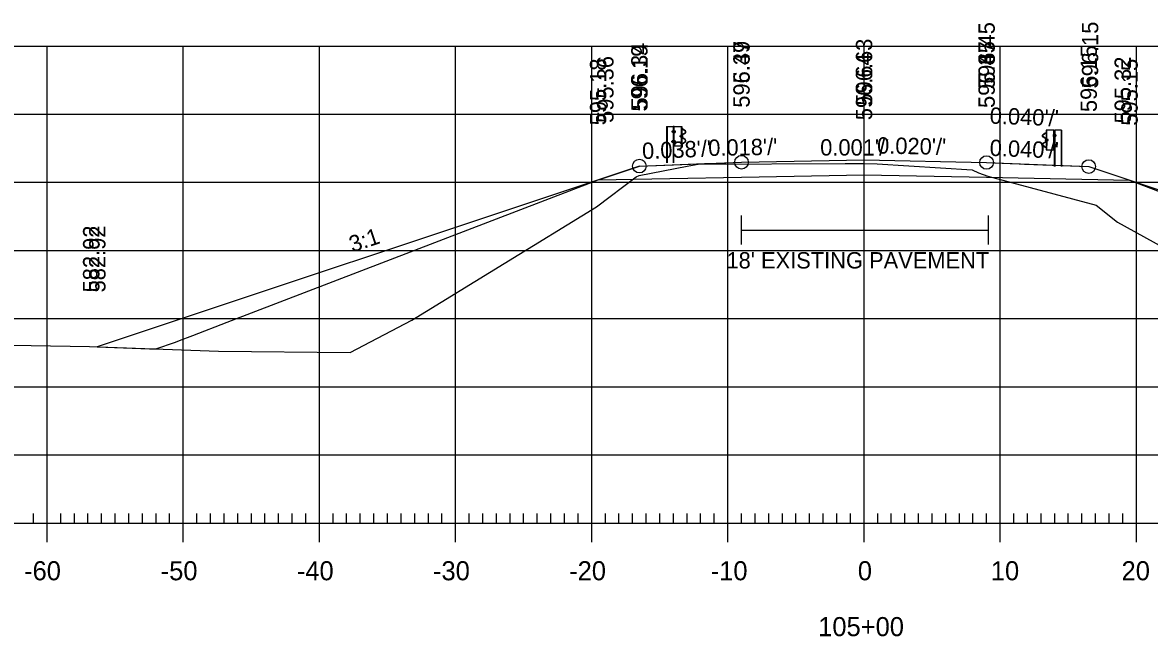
# Model space of a CAD drawing. Extents: x 961436 to 1372525, y 380079 to 2027791.
# Drawn here: x 1371849.5 to 1371932.3, y 380547.4 to 380592.5 of the extents above; entities that cross this region are included whole.
import ezdxf

# ---------------------------------------------------------------- set-up
doc = ezdxf.new("R2010")
doc.units = 0
for name, color, linetype in [('R_Alt Surface', 7, 'Continuous'), ('R_Axis', 7, 'Continuous'), ('R_Axis Annot', 7, 'Continuous'), ('R_Drive', 7, 'Continuous'), ('R_Exist Surface', 7, 'Continuous'), ('R_Fin Surface', 7, 'Continuous'), ('R_Fin Surface Annot', 7, 'Continuous'), ('R_Grid', 7, 'Continuous'), ('R_No Plot', 7, 'Continuous'), ('R_Proposed Road', 7, 'Continuous')]:
    doc.layers.add(name, color=color, linetype=linetype)

msp = doc.modelspace()

# ---------------------------------------------------------------- linework, layer by layer
at = {"layer": 'R_Alt Surface'}
for points in [[(1371891.804, 380580.915), (1371902.338, 380581.125), (1371911.338, 380581.29), (1371920.338, 380581.105), (1371930.836, 380580.889)], [(1371894.838, 380581.926), (1371892.338, 380581.093)], [(1371927.838, 380581.888), (1371930.338, 380581.055)], [(1371892.338, 380581.093), (1371855.025, 380568.655)], [(1371930.338, 380581.055), (1371970.953, 380567.517)]]:
    msp.add_lwpolyline(points, dxfattribs=at)
at = {"layer": 'R_Axis'}
for p, q in [((1371850.338, 380555.735), (1371850.338, 380556.435)), ((1371851.338, 380554.335), (1371851.338, 380557.135)), ((1371852.338, 380555.735), (1371852.338, 380556.435)), ((1371853.338, 380555.735), (1371853.338, 380556.435)), ((1371854.338, 380555.735), (1371854.338, 380556.435)), ((1371855.338, 380555.735), (1371855.338, 380556.435)), ((1371856.338, 380555.735), (1371856.338, 380556.435)), ((1371857.338, 380555.735), (1371857.338, 380556.435)), ((1371858.338, 380555.735), (1371858.338, 380556.435)), ((1371859.338, 380555.735), (1371859.338, 380556.435)), ((1371860.338, 380555.735), (1371860.338, 380556.435)), ((1371861.338, 380554.335), (1371861.338, 380557.135)), ((1371862.338, 380555.735), (1371862.338, 380556.435)), ((1371863.338, 380555.735), (1371863.338, 380556.435)), ((1371864.338, 380555.735), (1371864.338, 380556.435)), ((1371865.338, 380555.735), (1371865.338, 380556.435)), ((1371866.338, 380555.735), (1371866.338, 380556.435)), ((1371867.338, 380555.735), (1371867.338, 380556.435)), ((1371868.338, 380555.735), (1371868.338, 380556.435)), ((1371869.338, 380555.735), (1371869.338, 380556.435)), ((1371870.338, 380555.735), (1371870.338, 380556.435)), ((1371871.338, 380554.335), (1371871.338, 380557.135)), ((1371872.338, 380555.735), (1371872.338, 380556.435)), ((1371873.338, 380555.735), (1371873.338, 380556.435)), ((1371874.338, 380555.735), (1371874.338, 380556.435)), ((1371875.338, 380555.735), (1371875.338, 380556.435)), ((1371876.338, 380555.735), (1371876.338, 380556.435)), ((1371877.338, 380555.735), (1371877.338, 380556.435)), ((1371878.338, 380555.735), (1371878.338, 380556.435)), ((1371879.338, 380555.735), (1371879.338, 380556.435)), ((1371880.338, 380555.735), (1371880.338, 380556.435)), ((1371881.338, 380554.335), (1371881.338, 380557.135)), ((1371882.338, 380555.735), (1371882.338, 380556.435)), ((1371883.338, 380555.735), (1371883.338, 380556.435)), ((1371884.338, 380555.735), (1371884.338, 380556.435)), ((1371885.338, 380555.735), (1371885.338, 380556.435)), ((1371886.338, 380555.735), (1371886.338, 380556.435)), ((1371887.338, 380555.735), (1371887.338, 380556.435)), ((1371888.338, 380555.735), (1371888.338, 380556.435)), ((1371889.338, 380555.735), (1371889.338, 380556.435)), ((1371890.338, 380555.735), (1371890.338, 380556.435)), ((1371891.338, 380554.335), (1371891.338, 380557.135)), ((1371892.338, 380555.735), (1371892.338, 380556.435)), ((1371893.338, 380555.735), (1371893.338, 380556.435)), ((1371894.338, 380555.735), (1371894.338, 380556.435)), ((1371895.338, 380555.735), (1371895.338, 380556.435)), ((1371896.338, 380555.735), (1371896.338, 380556.435)), ((1371897.338, 380555.735), (1371897.338, 380556.435)), ((1371898.338, 380555.735), (1371898.338, 380556.435)), ((1371899.338, 380555.735), (1371899.338, 380556.435)), ((1371900.338, 380555.735), (1371900.338, 380556.435)), ((1371901.338, 380554.335), (1371901.338, 380557.135)), ((1371902.338, 380555.735), (1371902.338, 380556.435)), ((1371903.338, 380555.735), (1371903.338, 380556.435)), ((1371904.338, 380555.735), (1371904.338, 380556.435)), ((1371905.338, 380555.735), (1371905.338, 380556.435)), ((1371906.338, 380555.735), (1371906.338, 380556.435)), ((1371907.338, 380555.735), (1371907.338, 380556.435)), ((1371908.338, 380555.735), (1371908.338, 380556.435)), ((1371909.338, 380555.735), (1371909.338, 380556.435)), ((1371910.338, 380555.735), (1371910.338, 380556.435)), ((1371911.338, 380554.335), (1371911.338, 380557.135)), ((1371912.338, 380555.735), (1371912.338, 380556.435)), ((1371913.338, 380555.735), (1371913.338, 380556.435)), ((1371914.338, 380555.735), (1371914.338, 380556.435)), ((1371915.338, 380555.735), (1371915.338, 380556.435)), ((1371916.338, 380555.735), (1371916.338, 380556.435)), ((1371917.338, 380555.735), (1371917.338, 380556.435)), ((1371918.338, 380555.735), (1371918.338, 380556.435)), ((1371919.338, 380555.735), (1371919.338, 380556.435)), ((1371920.338, 380555.735), (1371920.338, 380556.435)), ((1371921.338, 380554.335), (1371921.338, 380557.135)), ((1371922.338, 380555.735), (1371922.338, 380556.435)), ((1371923.338, 380555.735), (1371923.338, 380556.435)), ((1371924.338, 380555.735), (1371924.338, 380556.435)), ((1371925.338, 380555.735), (1371925.338, 380556.435)), ((1371926.338, 380555.735), (1371926.338, 380556.435)), ((1371927.338, 380555.735), (1371927.338, 380556.435)), ((1371928.338, 380555.735), (1371928.338, 380556.435)), ((1371929.338, 380555.735), (1371929.338, 380556.435)), ((1371930.338, 380555.735), (1371930.338, 380556.435)), ((1371931.338, 380554.335), (1371931.338, 380557.135)), ((1371771.338, 380555.735), (1372051.338, 380555.735))]:
    msp.add_line(p, q, dxfattribs=at)
at = {"layer": 'R_Drive'}
for p, q in [((1371902.324, 380578.298), (1371902.324, 380576.162)), ((1371920.452, 380578.298), (1371920.452, 380576.162)), ((1371902.324, 380577.23), (1371920.452, 380577.23))]:
    msp.add_line(p, q, dxfattribs=at)
at = {"layer": 'R_Exist Surface'}
msp.add_lwpolyline([(1371842.995, 380568.887), (1371854.46, 380568.682), (1371863.919, 380568.338), (1371873.603, 380568.244), (1371878.113, 380570.618), (1371891.7, 380578.947), (1371894.591, 380581.133), (1371894.81, 380581.244), (1371898.346, 380581.917), (1371899.143, 380582.055), (1371909.941, 380582.115), (1371911.325, 380582.121), (1371912.304, 380582.098), (1371919.283, 380581.662), (1371919.736, 380581.442), (1371920.429, 380581.183), (1371928.386, 380579.054), (1371929.953, 380577.822), (1371941.362, 380571.529)], dxfattribs=at)
at = {"layer": 'R_Fin Surface'}
for points in [[(1371855.003, 380568.662), (1371855.025, 380568.655), (1371858.852, 380568.522), (1371859.149, 380568.511), (1371859.176, 380568.512), (1371859.258, 380568.51), (1371859.313, 380568.509), (1371860.765, 380569.005), (1371861.192, 380569.17), (1371861.84, 380569.42), (1371862.044, 380569.499), (1371864.567, 380570.467), (1371891.804, 380580.915), (1371892.338, 380581.093), (1371894.838, 380581.926), (1371899.613, 380582.107), (1371900.616, 380582.143), (1371902.338, 380582.209), (1371911.338, 380582.373), (1371920.338, 380582.188), (1371922.071, 380582.119), (1371922.208, 380582.114), (1371922.732, 380582.092), (1371923.116, 380582.077), (1371927.838, 380581.888), (1371930.338, 380581.055), (1371930.836, 380580.889), (1371961.663, 380569.169)], [(1371894.838, 380581.926), (1371902.338, 380582.209), (1371911.338, 380582.373), (1371920.338, 380582.188), (1371927.838, 380581.888)]]:
    msp.add_lwpolyline(points, dxfattribs=at)
at = {"layer": 'R_Grid'}
for p, q in [((1371771.338, 380590.735), (1372051.338, 380590.735)), ((1371851.338, 380555.735), (1371851.338, 380590.735)), ((1371861.338, 380555.735), (1371861.338, 380590.735)), ((1371871.338, 380555.735), (1371871.338, 380590.735)), ((1371881.338, 380555.735), (1371881.338, 380590.735)), ((1371891.338, 380555.735), (1371891.338, 380590.735)), ((1371901.338, 380555.735), (1371901.338, 380590.735)), ((1371911.338, 380555.735), (1371911.338, 380590.735)), ((1371921.338, 380555.735), (1371921.338, 380590.735)), ((1371931.338, 380555.735), (1371931.338, 380590.735)), ((1371771.338, 380585.735), (1372051.338, 380585.735)), ((1371771.338, 380580.735), (1372051.338, 380580.735)), ((1371771.338, 380575.735), (1372051.338, 380575.735)), ((1371771.338, 380570.735), (1372051.338, 380570.735)), ((1371771.338, 380565.735), (1372051.338, 380565.735)), ((1371771.338, 380560.735), (1372051.338, 380560.735)), ((1371771.338, 380555.735), (1372051.338, 380555.735))]:
    msp.add_line(p, q, dxfattribs=at)
at = {"layer": 'R_No Plot'}
for centre in [(1371894.838, 380581.926), (1371902.338, 380582.209), (1371920.338, 380582.188), (1371927.838, 380581.888)]:
    msp.add_circle(centre, 0.5, dxfattribs=at)
at = {"layer": 'R_Proposed Road'}
for p, q in [((1371896.838, 380584.84), (1371896.838, 380582.17)), ((1371896.87, 380584.84), (1371896.87, 380582.17)), ((1371897.395, 380584.842), (1371897.322, 380584.839)), ((1371897.359, 380582.17), (1371897.359, 380584.842)), ((1371897.395, 380584.842), (1371897.389, 380584.842)), ((1371897.925, 380583.39), (1371897.925, 380584.834)), ((1371898.078, 380584.613), (1371897.959, 380584.677)), ((1371898.064, 380584.596), (1371897.965, 380584.649)), ((1371898.202, 380584.485), (1371898.064, 380584.596)), ((1371898.216, 380584.502), (1371898.078, 380584.613)), ((1371924.751, 380583.108), (1371924.751, 380584.552)), ((1371925.281, 380584.56), (1371925.287, 380584.56)), ((1371925.281, 380584.56), (1371925.354, 380584.557)), ((1371925.317, 380581.888), (1371925.317, 380584.56)), ((1371925.806, 380584.558), (1371925.806, 380581.888)), ((1371925.838, 380584.558), (1371925.838, 380581.888)), ((1371897.252, 380583.672), (1371897.252, 380583.773)), ((1371897.31, 380583.756), (1371897.257, 380583.756)), ((1371897.31, 380583.789), (1371897.258, 380583.789)), ((1371897.263, 380584.405), (1371897.263, 380584.505)), ((1371897.321, 380584.388), (1371897.268, 380584.388)), ((1371897.321, 380584.489), (1371897.269, 380584.489)), ((1371897.321, 380584.421), (1371897.269, 380584.421)), ((1371897.321, 380584.52), (1371897.27, 380584.52)), ((1371897.321, 380584.421), (1371897.275, 380584.421)), ((1371897.31, 380583.656), (1371897.31, 380583.789)), ((1371897.321, 380584.388), (1371897.321, 380584.52)), ((1371897.454, 380584.448), (1371897.394, 380584.448)), ((1371897.454, 380583.722), (1371897.394, 380583.722)), ((1371897.402, 380584.382), (1371897.455, 380584.382)), ((1371897.403, 380584.515), (1371897.455, 380584.515)), ((1371897.455, 380583.789), (1371897.403, 380583.789)), ((1371897.455, 380584.515), (1371897.455, 380584.382)), ((1371897.455, 380583.656), (1371897.455, 380583.789)), ((1371897.853, 380584.063), (1371897.853, 380584.164)), ((1371897.911, 380584.047), (1371897.858, 380584.047)), ((1371897.911, 380584.147), (1371897.859, 380584.147)), ((1371897.911, 380584.079), (1371897.859, 380584.079)), ((1371897.911, 380584.18), (1371897.86, 380584.18)), ((1371897.911, 380584.079), (1371897.866, 380584.079)), ((1371897.911, 380584.047), (1371897.911, 380584.18)), ((1371897.967, 380584.048), (1371897.969, 380584.187)), ((1371897.992, 380584.047), (1371897.994, 380584.187)), ((1371898.176, 380583.865), (1371898.011, 380583.968)), ((1371898.016, 380584.26), (1371898.199, 380584.372)), ((1371898.188, 380583.887), (1371898.025, 380583.99)), ((1371898.03, 380584.238), (1371898.213, 380584.35)), ((1371898.069, 380583.62), (1371898.203, 380583.736)), ((1371924.46, 380584.221), (1371924.598, 380584.331)), ((1371924.646, 380583.956), (1371924.463, 380584.068)), ((1371924.474, 380584.204), (1371924.612, 380584.314)), ((1371924.66, 380583.979), (1371924.477, 380584.09)), ((1371924.598, 380584.331), (1371924.717, 380584.395)), ((1371924.612, 380584.314), (1371924.711, 380584.367)), ((1371924.684, 380583.765), (1371924.682, 380583.905)), ((1371924.71, 380583.766), (1371924.707, 380583.905)), ((1371924.765, 380583.765), (1371924.765, 380583.898)), ((1371924.765, 380583.898), (1371924.816, 380583.898)), ((1371924.765, 380583.865), (1371924.817, 380583.865)), ((1371924.765, 380583.797), (1371924.81, 380583.797)), ((1371924.765, 380583.797), (1371924.817, 380583.797)), ((1371924.765, 380583.765), (1371924.818, 380583.765)), ((1371924.823, 380583.781), (1371924.823, 380583.882)), ((1371925.273, 380584.233), (1371925.221, 380584.233)), ((1371925.221, 380584.233), (1371925.221, 380584.101)), ((1371925.274, 380584.101), (1371925.221, 380584.101)), ((1371925.222, 380584.167), (1371925.282, 380584.167)), ((1371925.355, 380584.106), (1371925.355, 380584.239)), ((1371925.355, 380584.239), (1371925.406, 380584.239)), ((1371925.355, 380584.207), (1371925.407, 380584.207)), ((1371925.355, 380584.139), (1371925.401, 380584.139)), ((1371925.355, 380584.139), (1371925.407, 380584.139)), ((1371925.355, 380584.106), (1371925.408, 380584.106)), ((1371925.413, 380584.123), (1371925.413, 380584.223)), ((1371897.31, 380583.688), (1371897.257, 380583.688)), ((1371897.31, 380583.656), (1371897.257, 380583.656)), ((1371897.31, 380583.688), (1371897.265, 380583.688)), ((1371897.394, 380583.39), (1371897.358, 380583.39)), ((1371897.455, 380583.656), (1371897.402, 380583.656)), ((1371897.955, 380583.562), (1371898.069, 380583.62)), ((1371897.963, 380583.542), (1371898.084, 380583.603)), ((1371898.084, 380583.603), (1371898.218, 380583.719)), ((1371924.592, 380583.322), (1371924.458, 380583.437)), ((1371924.607, 380583.339), (1371924.473, 380583.454)), ((1371924.488, 380583.605), (1371924.651, 380583.708)), ((1371924.5, 380583.584), (1371924.665, 380583.687)), ((1371924.713, 380583.26), (1371924.592, 380583.322)), ((1371924.721, 380583.28), (1371924.607, 380583.339)), ((1371925.221, 380583.375), (1371925.221, 380583.507)), ((1371925.221, 380583.507), (1371925.273, 380583.507)), ((1371925.221, 380583.375), (1371925.274, 380583.375)), ((1371925.222, 380583.44), (1371925.282, 380583.44)), ((1371925.282, 380583.108), (1371925.318, 380583.108)), ((1371925.366, 380583.375), (1371925.366, 380583.507)), ((1371925.366, 380583.507), (1371925.418, 380583.507)), ((1371925.366, 380583.474), (1371925.419, 380583.474)), ((1371925.366, 380583.406), (1371925.411, 380583.406)), ((1371925.366, 380583.406), (1371925.419, 380583.406)), ((1371925.366, 380583.375), (1371925.419, 380583.375)), ((1371925.424, 380583.391), (1371925.424, 380583.491))]:
    msp.add_line(p, q, dxfattribs=at)
for points in [[(1371896.838, 380584.84), (1371897.322, 380584.839), (1371897.32, 380582.17)], [(1371925.838, 380584.558), (1371925.354, 380584.557), (1371925.356, 380581.888)]]:
    msp.add_lwpolyline(points, dxfattribs=at)
for points in [[(1371897.953, 380584.841), (1371897.952, 380583.39), (1371897.394, 380583.39), (1371897.395, 380584.842)], [(1371924.723, 380584.559), (1371924.724, 380583.108), (1371925.282, 380583.108), (1371925.281, 380584.56)], [(1371897.249, 380583.756), (1371897.249, 380583.689), (1371897.222, 380583.689), (1371897.222, 380583.756)], [(1371897.261, 380584.488), (1371897.261, 380584.422), (1371897.234, 380584.422), (1371897.234, 380584.488)], [(1371897.308, 380583.81), (1371897.308, 380583.632), (1371897.319, 380583.632), (1371897.319, 380583.81)], [(1371897.32, 380584.542), (1371897.32, 380584.363), (1371897.331, 380584.363), (1371897.331, 380584.542)], [(1371897.454, 380584.515), (1371897.454, 380584.382), (1371897.395, 380584.382), (1371897.395, 380584.515)], [(1371897.454, 380583.789), (1371897.454, 380583.656), (1371897.395, 380583.656), (1371897.395, 380583.789)], [(1371897.851, 380584.147), (1371897.851, 380584.08), (1371897.824, 380584.08), (1371897.824, 380584.147)], [(1371897.91, 380584.201), (1371897.91, 380584.023), (1371897.921, 380584.023), (1371897.921, 380584.201)], [(1371924.766, 380583.919), (1371924.766, 380583.741), (1371924.755, 380583.741), (1371924.755, 380583.919)], [(1371924.825, 380583.865), (1371924.825, 380583.798), (1371924.852, 380583.798), (1371924.852, 380583.865)], [(1371925.222, 380584.233), (1371925.222, 380584.101), (1371925.281, 380584.101), (1371925.281, 380584.233)], [(1371925.356, 380584.26), (1371925.356, 380584.082), (1371925.345, 380584.082), (1371925.345, 380584.26)], [(1371925.416, 380584.206), (1371925.416, 380584.14), (1371925.442, 380584.14), (1371925.442, 380584.206)], [(1371925.222, 380583.507), (1371925.222, 380583.375), (1371925.281, 380583.375), (1371925.281, 380583.507)], [(1371925.368, 380583.529), (1371925.368, 380583.35), (1371925.357, 380583.35), (1371925.357, 380583.529)], [(1371925.427, 380583.474), (1371925.427, 380583.408), (1371925.454, 380583.408), (1371925.454, 380583.474)]]:
    msp.add_lwpolyline(points, close=True, dxfattribs=at)
for centre, radius, start, end in [((1371897.275, 380583.772), 0.0234, 134.57445, 222.22441), ((1371897.349, 380583.723), 0.0979, 159.74227, 200.25773), ((1371897.286, 380584.504), 0.0234, 134.57445, 222.22441), ((1371897.361, 380584.454), 0.0979, 159.74227, 200.25773), ((1371897.29, 380584.404), 0.0265, 140.93341, 216.62337), ((1371897.877, 380584.163), 0.0234, 134.57445, 222.22441), ((1371897.951, 380584.113), 0.0979, 159.74227, 200.25773), ((1371897.88, 380584.063), 0.0265, 140.93341, 216.62337), ((1371898.04, 380584.037), 0.0747, 171.78044, 246.85364), ((1371898.06, 380584.179), 0.0918, 118.10599, 175.04439), ((1371897.986, 380584.108), 0.0481, 282.95537, 86.06973), ((1371898.04, 380584.037), 0.049, 171.78044, 246.85364), ((1371898.06, 380584.179), 0.066, 118.10599, 175.04439), ((1371898.129, 380583.788), 0.0907, 325.21842, 59.11995), ((1371898.129, 380583.788), 0.116, 325.21843, 59.11995), ((1371898.167, 380584.429), 0.0658, 299.24991, 57.97825), ((1371898.167, 380584.429), 0.0909, 299.24991, 57.97825), ((1371924.509, 380584.148), 0.0909, 122.02175, 240.75009), ((1371924.509, 380584.148), 0.0658, 122.02175, 240.75009), ((1371924.69, 380583.827), 0.0481, 93.93027, 257.04463), ((1371924.616, 380583.898), 0.066, 4.95561, 61.89401), ((1371924.636, 380583.755), 0.049, 293.14636, 8.21956), ((1371924.616, 380583.898), 0.0918, 4.95561, 61.89401), ((1371924.636, 380583.755), 0.0747, 293.14636, 8.21956), ((1371924.8, 380583.881), 0.0234, 317.77559, 45.42555), ((1371924.725, 380583.831), 0.0979, 339.74227, 20.25773), ((1371924.796, 380583.781), 0.0265, 323.37663, 39.06659), ((1371925.39, 380584.222), 0.0234, 317.77559, 45.42555), ((1371925.315, 380584.172), 0.0979, 339.74227, 20.25773), ((1371925.387, 380584.122), 0.0265, 323.37663, 39.06659), ((1371897.278, 380583.672), 0.0265, 140.93341, 216.62337), ((1371924.547, 380583.506), 0.116, 120.88005, 214.78158), ((1371924.547, 380583.506), 0.0907, 120.88005, 214.78158), ((1371925.401, 380583.49), 0.0234, 317.77559, 45.42555), ((1371925.327, 380583.441), 0.0979, 339.74227, 20.25773), ((1371925.398, 380583.39), 0.0265, 323.37663, 39.06659)]:
    msp.add_arc(centre, radius, start, end, dxfattribs=at)

# ---------------------------------------------------------------- texts
at = {"layer": 'R_Axis Annot'}
for s, p in [('-60', (1371849.646, 380551.535)), ('-50', (1371859.679, 380551.535)), ('-40', (1371869.679, 380551.535)), ('-30', (1371879.679, 380551.535)), ('-20', (1371889.679, 380551.535)), ('-10', (1371900.076, 380551.535)), ('0', (1371910.881, 380551.535)), ('10', (1371920.649, 380551.535)), ('20', (1371930.252, 380551.535)), ('105+00', (1371907.97, 380547.435))]:
    msp.add_text(s, height=1.4, dxfattribs=at).set_placement(p)
at = {"layer": 'R_Fin Surface Annot'}
for s, rotation, p in [('596.45', 90, (1371920.938, 380587.58)), ('596.15', 90, (1371928.538, 380587.616)), ('596.63', 90, (1371911.938, 380586.368)), ('596.34', 90, (1371895.438, 380586.076)), ('596.19', 90, (1371895.438, 380585.926)), ('595.39', 90, (1371902.938, 380586.209)), ('596.47', 90, (1371902.938, 380586.209)), ('596.47', 90, (1371902.938, 380586.209)), ('596.45', 90, (1371920.938, 380586.188)), ('595.37', 90, (1371920.938, 380586.188)), ('596.15', 90, (1371928.438, 380585.888)), ('595.18', 90, (1371892.404, 380584.915)), ('595.36', 90, (1371892.938, 380585.093)), ('596.64', 90, (1371911.938, 380585.29)), ('595.32', 90, (1371930.938, 380585.055)), ('595.15', 90, (1371931.436, 380584.889)), ("0.040'/'", 357.70939, (1371920.549, 380585.045)), ("0.038'/'", 2.1598, (1371895.057, 380582.435)), ("0.018'/'", 1.01473, (1371899.905, 380582.666)), ("0.001'/'", 359.93446, (1371908.117, 380582.702)), ("0.020'/'", 358.85424, (1371912.287, 380582.849)), ("0.040'/'", 357.70939, (1371920.549, 380582.68)), ('582.92', 90, (1371855.175, 380572.655)), ('582.92', 90, (1371855.625, 380572.655)), ('582.92', 90, (1371855.625, 380572.655)), ('3:1', 18.43493, (1371873.759, 380575.577))]:
    msp.add_text(s, height=1.2, rotation=rotation, dxfattribs=at).set_placement(p)
msp.add_text("18' EXISTING PAVEMENT", height=1.2, dxfattribs=at).set_placement((1371901.233, 380574.412))

doc.saveas('drawing.dxf')
